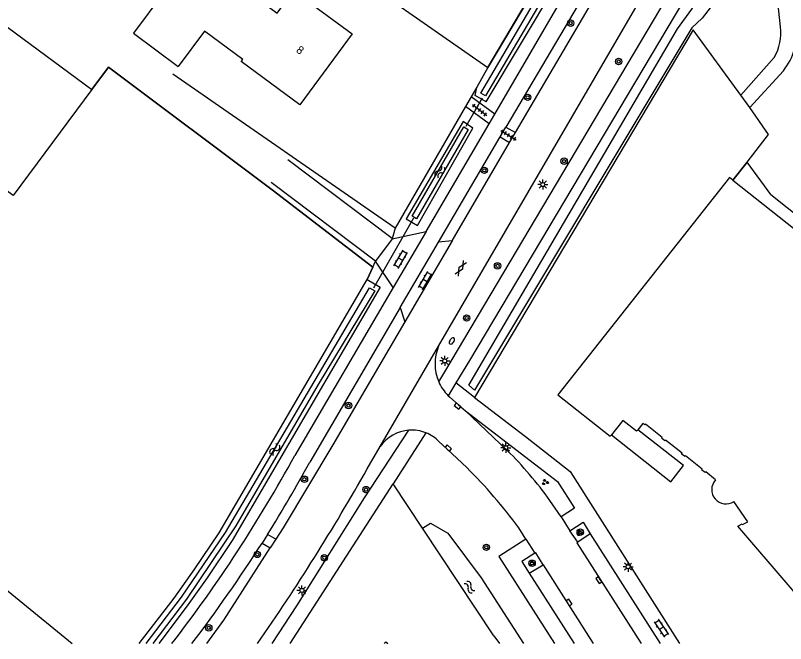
# Model space of a CAD drawing. Extents: x 136000 to 138005, y 398500 to 400500.
# Drawn here: x 137090.3 to 137186.5, y 398500 to 398578.4 of the extents above; entities that cross this region are included whole.
import ezdxf

# ---------------------------------------------------------------- set-up
doc = ezdxf.new("R2010")
doc.units = 0
for name, color, linetype in [('gg-afsc-draadraster', 7, 'Continuous'), ('gg-afsc-erfafscheiding', 7, 'Continuous'), ('gg-afsc-hekwerk', 7, 'Continuous'), ('gg-afsc-lijn draadraster', 7, 'Continuous'), ('gg-afsc-muur', 7, 'Continuous'), ('gg-anno-huisnummerreeks BGT', 7, 'Continuous'), ('gg-bbg-gedigitaliseerde bebouwing', 7, 'Continuous'), ('gg-bbg-hoofdgebouw', 7, 'Continuous'), ('gg-knt-bronhoudergrens', 7, 'Continuous'), ('gg-knt-trap', 7, 'Continuous'), ('gg-knt-verharding', 7, 'Continuous'), ('gg-knt-verharding nz', 7, 'Continuous'), ('gg-kntw-bovenkant insteek waterloop', 7, 'Continuous'), ('gg-kntw-greppel-droge sloot', 7, 'Continuous'), ('gg-kntw-waterlijn', 7, 'Continuous'), ('gg-kwrk-duiker nz buis', 7, 'Continuous'), ('gt-grn-groengrens', 7, 'Continuous'), ('gt-symb-boom', 7, 'Continuous'), ('gt-symb-brandkraan', 7, 'Continuous'), ('gt-symb-gesloten verharding', 7, 'Continuous'), ('gt-symb-groenvak', 7, 'Continuous'), ('gt-symb-klinker verharding', 7, 'Continuous'), ('gt-symb-kolk', 7, 'Continuous'), ('gt-symb-lichtmast', 7, 'Continuous'), ('gt-symb-tegel verharding', 7, 'Continuous'), ('gt-symb-watersymbool', 7, 'Continuous')]:
    doc.layers.add(name, color=color, linetype=linetype)

# ---------------------------------------------------------------- blocks, each defined once
blk = doc.blocks.new('gt0-KOLK')
at = {"layer": 'gt-symb-kolk'}
blk.add_lwpolyline([(0, 0), (0.375, 0), (0.375, 0.4), (-0.375, 0.4), (-0.375, 0), (0, 0)], dxfattribs=at)
blk = doc.blocks.new('gt0-GRVAK')
at = {"layer": 'gt-symb-groenvak'}
for p, q in [((-0.11, 0.189), (-0.228, 0.24)), ((-0.182, 0.153), (0.088, 0.153)), ((-0.091, 0.211), (-0.156, 0.322)), ((-0.047, 0.214), (-0.047, 0.393)), ((-0.004, 0.211), (0.061, 0.322)), ((0.015, 0.189), (0.133, 0.24)), ((0.262, -0.052), (0.197, 0.059)), ((0.305, -0.049), (0.305, 0.13)), ((0.349, -0.052), (0.414, 0.059)), ((-0.245, -0.228), (-0.363, -0.177)), ((-0.318, -0.264), (-0.047, -0.264)), ((-0.226, -0.206), (-0.291, -0.095)), ((-0.183, -0.203), (-0.183, -0.024)), ((-0.139, -0.206), (-0.074, -0.095)), ((-0.12, -0.228), (-0.002, -0.177)), ((0.243, -0.074), (0.125, -0.023)), ((0.17, -0.11), (0.441, -0.11)), ((0.368, -0.074), (0.486, -0.023))]:
    blk.add_line(p, q, dxfattribs=at)
blk = doc.blocks.new('gt0-BOOM')
at = {"layer": 'gt-symb-boom'}
for radius in [0.4, 0.2]:
    blk.add_circle((0, 0), radius, dxfattribs=at)
blk = doc.blocks.new('gt0-LMAST')
at = {"layer": 'gt-symb-lichtmast'}
for p, q in [((-0.182, 0.173), (-0.447, 0.438)), ((-0.005, 0.246), (-0.005, 0.621)), ((0.172, 0.173), (0.437, 0.438)), ((-0.255, -0.004), (-0.63, -0.004)), ((-0.182, -0.181), (-0.447, -0.446)), ((-0.005, -0.254), (-0.005, -0.629)), ((0.437, -0.446), (0.172, -0.181)), ((0.245, -0.004), (0.62, -0.004))]:
    blk.add_line(p, q, dxfattribs=at)
blk.add_circle((-0.005, -0.004), 0.25, dxfattribs=at)
blk = doc.blocks.new('gt0-BR')
at = {"layer": 'gt-symb-brandkraan'}
for centre, radius, start, end in [((-0.244, 0), 0.206, 107.56694, 252.43307), ((0.599, -2.664), 3, 106.89205, 107.56694), ((0, -0.691), 0.938, 73.10799, 106.89205), ((-0.599, -2.664), 3, 72.43309, 73.10799), ((0.244, 0), 0.206, 287.56695, 72.43309), ((0.599, 2.664), 3, 252.43307, 253.10797), ((0, 0.691), 0.938, 253.10797, 286.89206), ((-0.599, 2.664), 3, 286.89206, 287.56695)]:
    blk.add_arc(centre, radius, start, end, dxfattribs=at)
blk = doc.blocks.new('gt0-GESVH1')
at = {"layer": 'gt-symb-gesloten verharding'}
for p, q in [((-0.992, -0.261), (0.008, 0.239)), ((0.008, -0.261), (-0.992, 0.239)), ((0.008, 0.239), (1.008, -0.261)), ((1.008, 0.239), (0.008, -0.261))]:
    blk.add_line(p, q, dxfattribs=at)
blk = doc.blocks.new('gt0-WA')
at = {"layer": 'gt-symb-watersymbool'}
for centre, start, end in [((-0.323, 0.022), 28.07249, 151.92751), ((0.427, 0.422), 208.07248, 331.92751), ((-0.323, -0.428), 28.07249, 151.92751), ((0.427, -0.028), 208.07248, 331.92751)]:
    blk.add_arc(centre, 0.425, start, end, dxfattribs=at)
blk = doc.blocks.new('gt0-KL1')
at = {"layer": 'gt-symb-klinker verharding'}
for p, q in [((-1.15, 0.3), (1.15, 0.3)), ((-1, -0.3), (-1, 0.3)), ((-0.5, 0.3), (-0.5, 0.45)), ((0, -0.3), (0, 0.3)), ((0.5, 0.3), (0.5, 0.45)), ((1, -0.3), (1, 0.3)), ((-1.15, -0.3), (1.15, -0.3)), ((-0.5, -0.45), (-0.5, -0.3)), ((0.5, -0.45), (0.5, -0.3))]:
    blk.add_line(p, q, dxfattribs=at)
blk = doc.blocks.new('gt0-TEG1')
at = {"layer": 'gt-symb-tegel verharding'}
for p, q in [((-1.125, 0), (1.125, 0)), ((-0.9, -0.25), (-0.9, 0.25)), ((-0.45, -0.25), (-0.45, 0.25)), ((0, -0.25), (0, 0.25)), ((0.45, -0.25), (0.45, 0.25)), ((0.9, -0.25), (0.9, 0.25))]:
    blk.add_line(p, q, dxfattribs=at)

msp = doc.modelspace()

# ---------------------------------------------------------------- linework, layer by layer
at = {"layer": 'gg-afsc-draadraster'}
msp.add_line((137134.21, 398545.448), (137134.918, 398546.99), dxfattribs=at)
msp.add_lwpolyline([(137134.918, 398546.99), (137122.337, 398556.659), (137101.922, 398571.967), (137099.843, 398569.171)], dxfattribs=at)
at = {"layer": 'gg-afsc-erfafscheiding'}
for p, q in [((137137.72, 398551.884), (137109.962, 398571.099)), ((137147.208, 398568.277), (137146.512, 398567.076)), ((137146.512, 398567.076), (137137.72, 398551.884)), ((137141.153, 398514.398), (137137.463, 398519.962)), ((137150.062, 398500.964), (137141.153, 398514.398))]:
    msp.add_line(p, q, dxfattribs=at)
at = {"layer": 'gg-afsc-hekwerk'}
for p, q in [((137163.805, 398596.397), (137149.319, 398571.925)), ((137174.971, 398576.641), (137147.631, 398530.725)), ((137180.9, 398568.503), (137174.971, 398576.641)), ((137182.047, 398566.934), (137180.9, 398568.503)), ((137184.381, 398563.559), (137182.047, 398566.934)), ((137181.703, 398560.123), (137184.381, 398563.559)), ((137181.703, 398560.123), (137179.928, 398557.861)), ((137147.631, 398530.725), (137154.008, 398525.851))]:
    msp.add_line(p, q, dxfattribs=at)
msp.add_lwpolyline([(137154.008, 398525.851), (137159.577, 398521.478), (137173.267, 398500)], dxfattribs=at)
at = {"layer": 'gg-afsc-lijn draadraster'}
for points in [[(137055.095, 398588.973), (137029.289, 398554.16), (137041.515, 398544.452), (137077.446, 398516.254), (137097.356, 398500)], [(137099.843, 398569.171), (137101.922, 398571.967), (137122.337, 398556.659), (137134.918, 398546.99), (137134.21, 398545.448)]]:
    msp.add_lwpolyline(points, dxfattribs=at)
at = {"layer": 'gg-afsc-muur'}
for points in [[(137128.592, 398586.391), (137149.319, 398571.925), (137163.805, 398596.397), (137164.331, 398597.285), (137131.703, 398618.054)], [(137174.971, 398576.641), (137147.631, 398530.725), (137154.008, 398525.851), (137159.577, 398521.478), (137173.267, 398500)], [(137179.928, 398557.861), (137181.703, 398560.123), (137184.381, 398563.559)]]:
    msp.add_lwpolyline(points, dxfattribs=at)
at = {"layer": 'gg-bbg-gedigitaliseerde bebouwing'}
for points in [[(137112.608, 398586.44), (137105.016, 398576.207), (137110.62, 398572.05)], [(137099.843, 398569.171), (137090.006, 398555.941), (137065.522, 398574.029)]]:
    msp.add_lwpolyline(points, dxfattribs=at)
at = {"layer": 'gg-bbg-hoofdgebouw'}
for p, q in [((137136.333, 398500), (137136.546, 398500.236)), ((137136.546, 398500.236), (137136.809, 398500))]:
    msp.add_line(p, q, dxfattribs=at)
for points in [[(137063.081, 398575.832), (137072.957, 398589.059), (137099.843, 398569.171)], [(137112.608, 398586.44), (137122.987, 398578.74), (137125.041, 398581.543), (137132.35, 398576.16)], [(137132.35, 398576.16), (137125.81, 398567.28), (137118.49, 398572.7), (137118.67, 398572.95), (137113.9, 398576.48), (137110.62, 398572.05)], [(137179.928, 398557.861), (137179.505, 398558.197), (137158.045, 398531.042), (137164.602, 398525.892), (137164.733, 398526.056)], [(137179.928, 398557.861), (137195.285, 398545.694), (137195.295, 398545.707), (137197.792, 398542.262), (137197.687, 398542.186), (137202.233, 398535.922), (137202.565, 398535.068), (137202.421, 398534.244), (137201.913, 398533.579), (137203.626, 398531.179)], [(137168.033, 398526.71), (137167.875, 398526.51), (137166.174, 398527.856), (137164.733, 398526.056)], [(137177.75, 398520.43), (137176.545, 398521.452), (137176.467, 398521.364), (137176.016, 398521.686), (137176.08, 398521.775), (137174.017, 398523.427), (137173.947, 398523.344), (137173.518, 398523.67), (137173.585, 398523.758), (137171.504, 398525.402), (137171.424, 398525.308), (137171, 398525.645), (137171.069, 398525.731), (137168.998, 398527.404), (137168.931, 398527.313), (137168.661, 398527.501), (137168.033, 398526.71)], [(137193.117, 398500), (137180.54, 398514.679), (137181.077, 398514.964), (137181.134, 398514.858), (137181.805, 398515.214), (137180.045, 398517.735)]]:
    msp.add_lwpolyline(points, dxfattribs=at)
msp.add_arc((137179.054, 398519.216), 1.782, 137.04794, 303.78596, dxfattribs=at)
at = {"layer": 'gg-knt-bronhoudergrens'}
msp.add_lwpolyline([(137047.257, 398578.4), (137029.289, 398554.16), (137041.515, 398544.452), (137077.446, 398516.254), (137097.356, 398500)], dxfattribs=at)
at = {"layer": 'gg-knt-trap'}
msp.add_lwpolyline([(137164.733, 398526.056), (137172.165, 398520.208), (137173.754, 398522.225), (137168.033, 398526.71)], dxfattribs=at)
at = {"layer": 'gg-knt-verharding'}
for p, q in [((137150.17, 398566.096), (137164.79, 398591.203)), ((137166.641, 398590.014), (137151.535, 398564.504)), ((137152.737, 398563.801), (137167.392, 398588.723)), ((137143.94, 398533.95), (137174.01, 398584.568)), ((137143.156, 398537.141), (137168.246, 398580.233)), ((137180.9, 398568.503), (137185.081, 398573.203)), ((137186.229, 398571.535), (137182.047, 398566.934)), ((137150.17, 398566.096), (137147.208, 398568.277)), ((137149.468, 398564.9), (137146.512, 398567.076)), ((137149.468, 398564.9), (137150.17, 398566.096)), ((137141.585, 398551.461), (137149.468, 398564.9)), ((137150.822, 398563.288), (137151.535, 398564.504)), ((137151.535, 398564.504), (137152.737, 398563.801)), ((137143.13, 398550.143), (137150.822, 398563.288)), ((137150.822, 398563.288), (137152.025, 398562.584)), ((137152.025, 398562.584), (137152.737, 398563.801)), ((137144.844, 398550.302), (137152.025, 398562.584)), ((137137.348, 398550.579), (137124.332, 398560.428)), ((137184.653, 398556.07), (137181.703, 398560.123)), ((137135.262, 398547.741), (137122.246, 398557.59)), ((137137.363, 398550.563), (137141.585, 398551.461)), ((137141.585, 398551.461), (137137.477, 398544.457)), ((137137.363, 398550.563), (137135.262, 398547.741)), ((137138.336, 398541.952), (137143.13, 398550.143)), ((137144.844, 398550.302), (137138.922, 398540.174)), ((137144.844, 398550.302), (137143.13, 398550.143)), ((137137.477, 398544.457), (137135.262, 398547.741)), ((137137.477, 398544.457), (137125.186, 398523.503)), ((137138.336, 398541.952), (137127.041, 398522.651)), ((137138.336, 398541.952), (137138.922, 398540.174)), ((137135.85, 398524.594), (137143.156, 398537.141)), ((137147.02, 398535.36), (137145.308, 398532.541)), ((137143.165, 398532.696), (137143.94, 398533.95)), ((137145.308, 398532.541), (137144.344, 398530.954)), ((137147.631, 398530.725), (137145.308, 398532.541)), ((137151.728, 398524.12), (137146.49, 398529.053)), ((137141.562, 398526.324), (137137.463, 398519.962)), ((137134.23, 398521.811), (137135.85, 398524.594)), ((137124.603, 398500), (137137.463, 398519.962)), ((137158.457, 398515.846), (137157.055, 398517.873)), ((137158.457, 398515.846), (137159.564, 398514.097)), ((137154.037, 398513.055), (137153.166, 398514.438)), ((137160.53, 398512.65), (137159.564, 398514.097)), ((137121.784, 398513.642), (137121.092, 398512.543)), ((137122.802, 398513.044), (137122.101, 398511.95)), ((137154.037, 398513.055), (137155.157, 398511.288)), ((137162.086, 398513.723), (137160.53, 398512.65)), ((137162.086, 398513.723), (137170.833, 398500)), ((137154.48, 398508.78), (137156.203, 398509.855)), ((137154.48, 398508.78), (137160.074, 398500))]:
    msp.add_line(p, q, dxfattribs=at)
for points in [[(137185.88, 398577.016), (137185.022, 398584.86), (137182.067, 398587.13), (137183.273, 398588.71)], [(137175.643, 398583.63), (137175.713, 398583.59), (137147.02, 398535.36)], [(137184.653, 398556.07), (137196.488, 398546.692), (137204.797, 398535.14), (137216.377, 398543.403)], [(137138.922, 398540.174), (137129.95, 398524.83), (137123.71, 398514.46), (137122.802, 398513.044)], [(137144.344, 398530.954), (137144.55, 398530.757), (137145.654, 398529.809), (137146.49, 398529.053)], [(137146.49, 398529.053), (137157.988, 398520.232), (137160.121, 398516.909), (137158.457, 398515.846)], [(137122.364, 398500), (137125.423, 398504.716), (137133.9, 398518.18), (137139.447, 398526.652)], [(137146.665, 398521.968), (137144.225, 398524.286), (137143.192, 398525.242)], [(137159.564, 398514.097), (137161.194, 398515.17), (137162.086, 398513.723)], [(137154.037, 398513.055), (137150.679, 398510.887), (137157.625, 398500)], [(137114.182, 398500), (137116.32, 398502.931), (137122.101, 398511.95)], [(137155.157, 398511.288), (137153.556, 398510.257), (137154.48, 398508.78)], [(137156.203, 398509.855), (137155.293, 398511.34), (137155.157, 398511.288)]]:
    msp.add_lwpolyline(points, dxfattribs=at)
for centre, radius, start, end in [((137179.933, 398576.272), 5.994, 329.19944, 7.1308), ((137180.552, 398576.147), 7.315, 320.91021, 8.17337), ((137148.342, 398534.929), 5.638, 156.90198, 203.33004), ((137148.346, 398534.932), 5.643, 203.34833, 224.8326), ((137139.788, 398521.884), 4.78, 94.08694, 145.46455), ((137139.791, 398521.888), 4.777, 68.23851, 94.13077), ((137139.784, 398521.877), 4.789, 44.63815, 68.20914), ((136972.354, 398606.672), 173.996, 322.18823, 331.44569), ((137115.863, 398488.142), 50.801, 35.82041, 45.08999), ((136972.293, 398606.912), 176.201, 328.03914, 331.43138), ((136891.964, 398658.765), 278.297, 325.2157, 330.52028), ((137102.932, 398477.64), 62.27, 36.22402, 45.38713), ((136958.961, 398616.469), 192.58, 322.78686, 327.34015)]:
    msp.add_arc(centre, radius, start, end, dxfattribs=at)
at = {"layer": 'gg-knt-verharding nz'}
msp.add_line((137156.203, 398509.855), (137162.472, 398500), dxfattribs=at)
msp.add_lwpolyline([(137160.53, 398512.65), (137160.432, 398512.575), (137168.445, 398500)], dxfattribs=at)
at = {"layer": 'gg-kntw-bovenkant insteek waterloop'}
msp.add_line((137146.918, 398532.259), (137147.648, 398531.664), dxfattribs=at)
for points in [[(137149.088, 398567.661), (137162.219, 398589.58), (137164.827, 398593.876), (137165.85, 398595.36), (137165.696, 398596.431), (137164.845, 398597.03), (137163.805, 398596.397)], [(137146.918, 398532.259), (137173.01, 398576.749), (137174.792, 398579.22), (137177.647, 398584.086), (137179.14, 398587.135), (137179.949, 398588.118), (137181.006, 398587.501), (137181.313, 398586.339), (137180.949, 398585.277), (137177.794, 398580.313), (137176.076, 398578.102), (137174.773, 398576.879), (137147.648, 398531.664)], [(137149.088, 398567.661), (137147.734, 398568.453), (137147.916, 398569.5)], [(137139.113, 398553.022), (137140.521, 398552.215), (137147.447, 398564.363), (137146.212, 398565.205), (137139.113, 398553.022)], [(137105.758, 398500), (137110.103, 398505.676), (137112.607, 398509.191), (137115.725, 398513.842), (137134.21, 398545.448)], [(137134.21, 398545.448), (137135.85, 398544.494), (137117.36, 398512.88), (137114.235, 398508.217), (137111.726, 398504.696), (137108.187, 398500)]]:
    msp.add_lwpolyline(points, dxfattribs=at)
at = {"layer": 'gg-kntw-greppel-droge sloot'}
msp.add_line((137150.062, 398500.964), (137150.74, 398500), dxfattribs=at)
msp.add_lwpolyline([(137141.153, 398514.398), (137142.124, 398515.041), (137144.294, 398513.781), (137148.479, 398508.207), (137153.772, 398500)], dxfattribs=at)
at = {"layer": 'gg-kntw-waterlijn'}
for points in [[(137165.178, 398595.865), (137149.012, 398568.391), (137148.407, 398568.747), (137164.576, 398596.257), (137165.178, 398595.865)], [(137139.832, 398553.377), (137146.283, 398564.54), (137146.855, 398564.209), (137140.404, 398553.045), (137139.832, 398553.377)], [(137106.628, 398500), (137111.031, 398505.809), (137116.515, 398513.882), (137134.501, 398544.418), (137135.194, 398544.058), (137128.113, 398532.338), (137117.806, 398514.711), (137111.653, 398505.549), (137107.445, 398500)]]:
    msp.add_lwpolyline(points, dxfattribs=at)
at = {"layer": 'gg-kwrk-duiker nz buis'}
for p, q in [((137148.608, 398568.122), (137146.572, 398564.572)), ((137139.997, 398553.118), (137135.002, 398544.393))]:
    msp.add_line(p, q, dxfattribs=at)
at = {"layer": 'gt-grn-groengrens'}
for p, q in [((137149.319, 398571.925), (137147.916, 398569.5)), ((137147.916, 398569.5), (137147.208, 398568.277)), ((137137.72, 398551.884), (137137.363, 398550.563)), ((137134.918, 398546.99), (137135.262, 398547.741)), ((137122.802, 398513.044), (137121.784, 398513.642)), ((137121.092, 398512.543), (137122.101, 398511.95))]:
    msp.add_line(p, q, dxfattribs=at)

# ---------------------------------------------------------------- block references
at = {"layer": 'gt-symb-boom'}
for p in [(137159.655, 398577.474), (137165.642, 398572.683), (137154.281, 398568.215), (137158.83, 398560.244), (137148.867, 398559.1), (137150.515, 398547.163), (137146.65, 398540.651), (137131.892, 398529.723), (137126.39, 398520.526), (137134.074, 398519.236), (137160.848, 398513.92), (137149.116, 398512.019), (137120.498, 398511.137), (137128.873, 398510.713), (137154.828, 398510.035), (137114.435, 398501.965)]:
    msp.add_blockref('gt0-BOOM', p, dxfattribs=at)
at = {"layer": 'gt-symb-brandkraan', "rotation": 56.70715142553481}
msp.add_blockref('gt0-BR', (137144.809, 398537.789), dxfattribs=at)
at = {"layer": 'gt-symb-gesloten verharding', "rotation": 59.79306598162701}
msp.add_blockref('gt0-GESVH1', (137145.92, 398546.863), dxfattribs=at)
at = {"layer": 'gt-symb-groenvak'}
for p in [(137156.458, 398520.156), (137160.806, 398513.797), (137154.828, 398510.035)]:
    msp.add_blockref('gt0-GRVAK', p, dxfattribs=at)
at = {"layer": 'gt-symb-klinker verharding'}
for p, rotation in [((137138.41, 398547.993), 59.40956459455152), ((137141.481, 398545.321), 59.40956459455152), ((137170.977, 398501.938), -56.500599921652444)]:
    msp.add_blockref('gt0-KL1', p, dxfattribs=dict(at, rotation=rotation))
at = {"layer": 'gt-symb-kolk'}
for p, rotation in [((137145.654, 398529.809), 139.3800604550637), ((137144.225, 398524.286), -43.541582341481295), ((137163.333, 398508.022), 122.50832500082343), ((137159.279, 398505.02), -57.538709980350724)]:
    msp.add_blockref('gt0-KOLK', p, dxfattribs=dict(at, rotation=rotation))
at = {"layer": 'gt-symb-lichtmast'}
for p in [(137156.175, 398557.328), (137143.923, 398535.301), (137151.553, 398524.465), (137166.834, 398509.606), (137126.084, 398506.647)]:
    msp.add_blockref('gt0-LMAST', p, dxfattribs=at)
at = {"layer": 'gt-symb-tegel verharding'}
for p, rotation in [((137148.279, 398566.629), -37.89006281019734), ((137151.897, 398563.496), -31.33720572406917)]:
    msp.add_blockref('gt0-TEG1', p, dxfattribs=dict(at, rotation=rotation))
at = {"layer": 'gt-symb-watersymbool'}
for p, rotation in [((137143.274, 398558.857), 59.40956459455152), ((137122.649, 398524.185), 59.40956459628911), ((137146.98, 398507.088), -47.838118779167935)]:
    msp.add_blockref('gt0-WA', p, dxfattribs=dict(at, rotation=rotation))

# ---------------------------------------------------------------- texts
at = {"layer": 'gg-anno-huisnummerreeks BGT'}
msp.add_text('8', height=1, rotation=323.6, dxfattribs=at).set_placement((137125.263, 398573.939))

doc.saveas('drawing.dxf')
